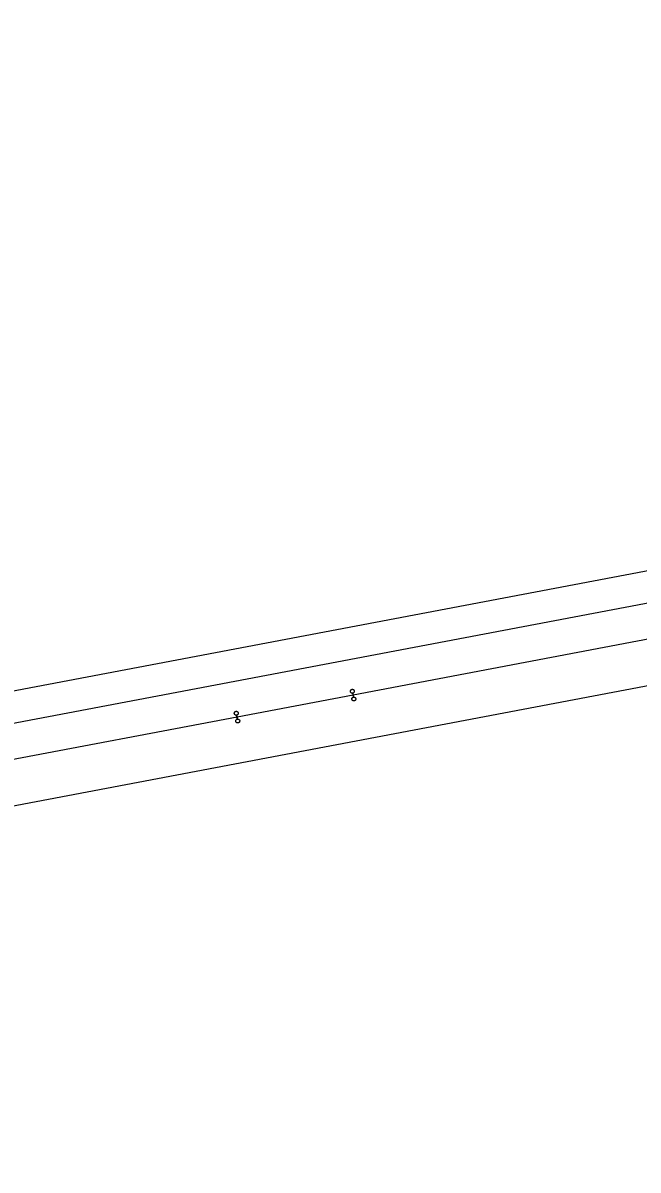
# Model space of a CAD drawing. Extents: x 6540402 to 6566579, y 5525343 to 5532423.
# Drawn here: x 6558746.3 to 6558824.4, y 5528867.8 to 5529013.3 of the extents above; entities that cross this region are included whole.
import ezdxf

# ---------------------------------------------------------------- set-up
doc = ezdxf.new("R2010")
doc.units = 0
doc.layers.add('IR_ps_geometria', color=7, linetype='Continuous')
doc.layers.add('TOR_PS_T-tory projektowane', color=7, linetype='Continuous')

msp = doc.modelspace()

# ---------------------------------------------------------------- linework, layer by layer
at = {"layer": 'IR_ps_geometria'}
for points in [[(6558788.2, 5528928.03), (6558788.25, 5528927.78), (6558788.28, 5528927.78), (6558788.32, 5528927.78), (6558788.35, 5528927.78), (6558788.38, 5528927.77), (6558788.41, 5528927.76), (6558788.44, 5528927.74), (6558788.46, 5528927.72), (6558788.49, 5528927.7), (6558788.51, 5528927.67), (6558788.52, 5528927.64), (6558788.53, 5528927.61), (6558788.54, 5528927.58), (6558788.55, 5528927.55), (6558788.55, 5528927.52), (6558788.54, 5528927.48), (6558788.53, 5528927.45), (6558788.52, 5528927.42), (6558788.5, 5528927.39), (6558788.48, 5528927.37), (6558788.46, 5528927.35), (6558788.43, 5528927.33), (6558788.41, 5528927.31), (6558788.38, 5528927.3), (6558788.34, 5528927.29), (6558788.31, 5528927.29), (6558788.28, 5528927.29), (6558788.25, 5528927.29), (6558788.22, 5528927.3), (6558788.18, 5528927.31), (6558788.16, 5528927.33), (6558788.13, 5528927.35), (6558788.11, 5528927.37), (6558788.09, 5528927.4), (6558788.07, 5528927.43), (6558788.06, 5528927.46), (6558788.05, 5528927.49), (6558788.05, 5528927.52), (6558788.05, 5528927.55), (6558788.05, 5528927.59), (6558788.06, 5528927.62), (6558788.07, 5528927.65), (6558788.09, 5528927.68), (6558788.11, 5528927.7), (6558788.13, 5528927.72), (6558788.16, 5528927.74), (6558788.19, 5528927.76), (6558788.22, 5528927.77), (6558788.25, 5528927.78), (6558788.16, 5528928.27), (6558788.13, 5528928.27), (6558788.09, 5528928.27), (6558788.06, 5528928.27), (6558788.03, 5528928.28), (6558788, 5528928.29), (6558787.97, 5528928.31), (6558787.94, 5528928.33), (6558787.92, 5528928.35), (6558787.9, 5528928.38), (6558787.89, 5528928.41), (6558787.87, 5528928.44), (6558787.87, 5528928.47), (6558787.86, 5528928.5), (6558787.86, 5528928.54), (6558787.87, 5528928.57), (6558787.88, 5528928.6), (6558787.89, 5528928.63), (6558787.9, 5528928.66), (6558787.92, 5528928.68), (6558787.95, 5528928.71), (6558787.97, 5528928.73), (6558788, 5528928.74), (6558788.03, 5528928.75), (6558788.06, 5528928.76), (6558788.1, 5528928.77), (6558788.13, 5528928.77), (6558788.16, 5528928.76), (6558788.19, 5528928.75), (6558788.22, 5528928.74), (6558788.25, 5528928.72), (6558788.28, 5528928.7), (6558788.3, 5528928.68), (6558788.32, 5528928.65), (6558788.34, 5528928.63), (6558788.35, 5528928.6), (6558788.36, 5528928.56), (6558788.36, 5528928.53), (6558788.36, 5528928.5), (6558788.36, 5528928.47), (6558788.35, 5528928.44), (6558788.33, 5528928.4), (6558788.32, 5528928.38), (6558788.3, 5528928.35), (6558788.27, 5528928.33), (6558788.25, 5528928.31), (6558788.22, 5528928.29), (6558788.19, 5528928.28), (6558788.16, 5528928.27)], [(6558788.2, 5528928.03), (6558788.25, 5528927.78), (6558788.28, 5528927.78), (6558788.32, 5528927.78), (6558788.35, 5528927.78), (6558788.38, 5528927.77), (6558788.41, 5528927.76), (6558788.44, 5528927.74), (6558788.46, 5528927.72), (6558788.49, 5528927.7), (6558788.51, 5528927.67), (6558788.52, 5528927.64), (6558788.53, 5528927.61), (6558788.54, 5528927.58), (6558788.55, 5528927.55), (6558788.55, 5528927.52), (6558788.54, 5528927.48), (6558788.53, 5528927.45), (6558788.52, 5528927.42), (6558788.5, 5528927.39), (6558788.48, 5528927.37), (6558788.46, 5528927.35), (6558788.43, 5528927.33), (6558788.41, 5528927.31), (6558788.38, 5528927.3), (6558788.34, 5528927.29), (6558788.31, 5528927.29), (6558788.28, 5528927.29), (6558788.25, 5528927.29), (6558788.22, 5528927.3), (6558788.18, 5528927.31), (6558788.16, 5528927.33), (6558788.13, 5528927.35), (6558788.11, 5528927.37), (6558788.09, 5528927.4), (6558788.07, 5528927.43), (6558788.06, 5528927.46), (6558788.05, 5528927.49), (6558788.05, 5528927.52), (6558788.05, 5528927.55), (6558788.05, 5528927.59), (6558788.06, 5528927.62), (6558788.07, 5528927.65), (6558788.09, 5528927.68), (6558788.11, 5528927.7), (6558788.13, 5528927.72), (6558788.16, 5528927.74), (6558788.19, 5528927.76), (6558788.22, 5528927.77), (6558788.25, 5528927.78), (6558788.16, 5528928.27), (6558788.13, 5528928.27), (6558788.09, 5528928.27), (6558788.06, 5528928.27), (6558788.03, 5528928.28), (6558788, 5528928.29), (6558787.97, 5528928.31), (6558787.94, 5528928.33), (6558787.92, 5528928.35), (6558787.9, 5528928.38), (6558787.89, 5528928.41), (6558787.87, 5528928.44), (6558787.87, 5528928.47), (6558787.86, 5528928.5), (6558787.86, 5528928.54), (6558787.87, 5528928.57), (6558787.88, 5528928.6), (6558787.89, 5528928.63), (6558787.9, 5528928.66), (6558787.92, 5528928.68), (6558787.95, 5528928.71), (6558787.97, 5528928.73), (6558788, 5528928.74), (6558788.03, 5528928.75), (6558788.06, 5528928.76), (6558788.1, 5528928.77), (6558788.13, 5528928.77), (6558788.16, 5528928.76), (6558788.19, 5528928.75), (6558788.22, 5528928.74), (6558788.25, 5528928.72), (6558788.28, 5528928.7), (6558788.3, 5528928.68), (6558788.32, 5528928.65), (6558788.34, 5528928.63), (6558788.35, 5528928.6), (6558788.36, 5528928.56), (6558788.36, 5528928.53), (6558788.36, 5528928.5), (6558788.36, 5528928.47), (6558788.35, 5528928.44), (6558788.33, 5528928.4), (6558788.32, 5528928.38), (6558788.3, 5528928.35), (6558788.27, 5528928.33), (6558788.25, 5528928.31), (6558788.22, 5528928.29), (6558788.19, 5528928.28), (6558788.16, 5528928.27)], [(6558788.2, 5528928.03), (6558788.25, 5528927.78), (6558788.28, 5528927.78), (6558788.32, 5528927.78), (6558788.35, 5528927.78), (6558788.38, 5528927.77), (6558788.41, 5528927.76), (6558788.44, 5528927.74), (6558788.46, 5528927.72), (6558788.49, 5528927.7), (6558788.51, 5528927.67), (6558788.52, 5528927.64), (6558788.53, 5528927.61), (6558788.54, 5528927.58), (6558788.55, 5528927.55), (6558788.55, 5528927.52), (6558788.54, 5528927.48), (6558788.53, 5528927.45), (6558788.52, 5528927.42), (6558788.5, 5528927.39), (6558788.48, 5528927.37), (6558788.46, 5528927.35), (6558788.43, 5528927.33), (6558788.41, 5528927.31), (6558788.38, 5528927.3), (6558788.34, 5528927.29), (6558788.31, 5528927.29), (6558788.28, 5528927.29), (6558788.25, 5528927.29), (6558788.22, 5528927.3), (6558788.18, 5528927.31), (6558788.16, 5528927.33), (6558788.13, 5528927.35), (6558788.11, 5528927.37), (6558788.09, 5528927.4), (6558788.07, 5528927.43), (6558788.06, 5528927.46), (6558788.05, 5528927.49), (6558788.05, 5528927.52), (6558788.05, 5528927.55), (6558788.05, 5528927.59), (6558788.06, 5528927.62), (6558788.07, 5528927.65), (6558788.09, 5528927.68), (6558788.11, 5528927.7), (6558788.13, 5528927.72), (6558788.16, 5528927.74), (6558788.19, 5528927.76), (6558788.22, 5528927.77), (6558788.25, 5528927.78), (6558788.16, 5528928.27), (6558788.13, 5528928.27), (6558788.09, 5528928.27), (6558788.06, 5528928.27), (6558788.03, 5528928.28), (6558788, 5528928.29), (6558787.97, 5528928.31), (6558787.94, 5528928.33), (6558787.92, 5528928.35), (6558787.9, 5528928.38), (6558787.89, 5528928.41), (6558787.87, 5528928.44), (6558787.87, 5528928.47), (6558787.86, 5528928.5), (6558787.86, 5528928.54), (6558787.87, 5528928.57), (6558787.88, 5528928.6), (6558787.89, 5528928.63), (6558787.9, 5528928.66), (6558787.92, 5528928.68), (6558787.95, 5528928.71), (6558787.97, 5528928.73), (6558788, 5528928.74), (6558788.03, 5528928.75), (6558788.06, 5528928.76), (6558788.1, 5528928.77), (6558788.13, 5528928.77), (6558788.16, 5528928.76), (6558788.19, 5528928.75), (6558788.22, 5528928.74), (6558788.25, 5528928.72), (6558788.28, 5528928.7), (6558788.3, 5528928.68), (6558788.32, 5528928.65), (6558788.34, 5528928.63), (6558788.35, 5528928.6), (6558788.36, 5528928.56), (6558788.36, 5528928.53), (6558788.36, 5528928.5), (6558788.36, 5528928.47), (6558788.35, 5528928.44), (6558788.33, 5528928.4), (6558788.32, 5528928.38), (6558788.3, 5528928.35), (6558788.27, 5528928.33), (6558788.25, 5528928.31), (6558788.22, 5528928.29), (6558788.19, 5528928.28), (6558788.16, 5528928.27)], [(6558788.2, 5528928.03), (6558788.25, 5528927.78), (6558788.28, 5528927.78), (6558788.32, 5528927.78), (6558788.35, 5528927.78), (6558788.38, 5528927.77), (6558788.41, 5528927.76), (6558788.44, 5528927.74), (6558788.46, 5528927.72), (6558788.49, 5528927.7), (6558788.51, 5528927.67), (6558788.52, 5528927.64), (6558788.53, 5528927.61), (6558788.54, 5528927.58), (6558788.55, 5528927.55), (6558788.55, 5528927.52), (6558788.54, 5528927.48), (6558788.53, 5528927.45), (6558788.52, 5528927.42), (6558788.5, 5528927.39), (6558788.48, 5528927.37), (6558788.46, 5528927.35), (6558788.43, 5528927.33), (6558788.41, 5528927.31), (6558788.38, 5528927.3), (6558788.34, 5528927.29), (6558788.31, 5528927.29), (6558788.28, 5528927.29), (6558788.25, 5528927.29), (6558788.22, 5528927.3), (6558788.18, 5528927.31), (6558788.16, 5528927.33), (6558788.13, 5528927.35), (6558788.11, 5528927.37), (6558788.09, 5528927.4), (6558788.07, 5528927.43), (6558788.06, 5528927.46), (6558788.05, 5528927.49), (6558788.05, 5528927.52), (6558788.05, 5528927.55), (6558788.05, 5528927.59), (6558788.06, 5528927.62), (6558788.07, 5528927.65), (6558788.09, 5528927.68), (6558788.11, 5528927.7), (6558788.13, 5528927.72), (6558788.16, 5528927.74), (6558788.19, 5528927.76), (6558788.22, 5528927.77), (6558788.25, 5528927.78), (6558788.16, 5528928.27), (6558788.13, 5528928.27), (6558788.09, 5528928.27), (6558788.06, 5528928.27), (6558788.03, 5528928.28), (6558788, 5528928.29), (6558787.97, 5528928.31), (6558787.94, 5528928.33), (6558787.92, 5528928.35), (6558787.9, 5528928.38), (6558787.89, 5528928.41), (6558787.87, 5528928.44), (6558787.87, 5528928.47), (6558787.86, 5528928.5), (6558787.86, 5528928.54), (6558787.87, 5528928.57), (6558787.88, 5528928.6), (6558787.89, 5528928.63), (6558787.9, 5528928.66), (6558787.92, 5528928.68), (6558787.95, 5528928.71), (6558787.97, 5528928.73), (6558788, 5528928.74), (6558788.03, 5528928.75), (6558788.06, 5528928.76), (6558788.1, 5528928.77), (6558788.13, 5528928.77), (6558788.16, 5528928.76), (6558788.19, 5528928.75), (6558788.22, 5528928.74), (6558788.25, 5528928.72), (6558788.28, 5528928.7), (6558788.3, 5528928.68), (6558788.32, 5528928.65), (6558788.34, 5528928.63), (6558788.35, 5528928.6), (6558788.36, 5528928.56), (6558788.36, 5528928.53), (6558788.36, 5528928.5), (6558788.36, 5528928.47), (6558788.35, 5528928.44), (6558788.33, 5528928.4), (6558788.32, 5528928.38), (6558788.3, 5528928.35), (6558788.27, 5528928.33), (6558788.25, 5528928.31), (6558788.22, 5528928.29), (6558788.19, 5528928.28), (6558788.16, 5528928.27)], [(6558773.47, 5528925.23), (6558773.51, 5528924.99), (6558773.55, 5528924.99), (6558773.58, 5528924.99), (6558773.61, 5528924.99), (6558773.64, 5528924.98), (6558773.67, 5528924.96), (6558773.7, 5528924.95), (6558773.73, 5528924.93), (6558773.75, 5528924.9), (6558773.77, 5528924.88), (6558773.79, 5528924.85), (6558773.8, 5528924.82), (6558773.81, 5528924.79), (6558773.81, 5528924.76), (6558773.81, 5528924.72), (6558773.8, 5528924.69), (6558773.8, 5528924.66), (6558773.78, 5528924.63), (6558773.77, 5528924.6), (6558773.75, 5528924.57), (6558773.72, 5528924.55), (6558773.7, 5528924.53), (6558773.67, 5528924.52), (6558773.64, 5528924.5), (6558773.61, 5528924.5), (6558773.57, 5528924.49), (6558773.54, 5528924.49), (6558773.51, 5528924.5), (6558773.48, 5528924.51), (6558773.45, 5528924.52), (6558773.42, 5528924.53), (6558773.39, 5528924.55), (6558773.37, 5528924.58), (6558773.35, 5528924.6), (6558773.33, 5528924.63), (6558773.32, 5528924.66), (6558773.31, 5528924.69), (6558773.31, 5528924.73), (6558773.31, 5528924.76), (6558773.32, 5528924.79), (6558773.32, 5528924.82), (6558773.34, 5528924.85), (6558773.35, 5528924.88), (6558773.37, 5528924.91), (6558773.4, 5528924.93), (6558773.42, 5528924.95), (6558773.45, 5528924.97), (6558773.48, 5528924.98), (6558773.51, 5528924.99), (6558773.42, 5528925.48), (6558773.39, 5528925.47), (6558773.36, 5528925.47), (6558773.32, 5528925.48), (6558773.29, 5528925.49), (6558773.26, 5528925.5), (6558773.23, 5528925.52), (6558773.21, 5528925.54), (6558773.18, 5528925.56), (6558773.16, 5528925.59), (6558773.15, 5528925.62), (6558773.14, 5528925.65), (6558773.13, 5528925.68), (6558773.12, 5528925.71), (6558773.12, 5528925.74), (6558773.13, 5528925.77), (6558773.14, 5528925.81), (6558773.15, 5528925.84), (6558773.17, 5528925.86), (6558773.19, 5528925.89), (6558773.21, 5528925.91), (6558773.24, 5528925.93), (6558773.27, 5528925.95), (6558773.3, 5528925.96), (6558773.33, 5528925.97), (6558773.36, 5528925.97), (6558773.39, 5528925.97), (6558773.42, 5528925.97), (6558773.46, 5528925.96), (6558773.49, 5528925.95), (6558773.51, 5528925.93), (6558773.54, 5528925.91), (6558773.56, 5528925.89), (6558773.58, 5528925.86), (6558773.6, 5528925.83), (6558773.61, 5528925.8), (6558773.62, 5528925.77), (6558773.62, 5528925.74), (6558773.62, 5528925.71), (6558773.62, 5528925.67), (6558773.61, 5528925.64), (6558773.6, 5528925.61), (6558773.58, 5528925.58), (6558773.56, 5528925.56), (6558773.54, 5528925.53), (6558773.51, 5528925.51), (6558773.48, 5528925.5), (6558773.45, 5528925.49), (6558773.42, 5528925.48)], [(6558773.47, 5528925.23), (6558773.51, 5528924.99), (6558773.55, 5528924.99), (6558773.58, 5528924.99), (6558773.61, 5528924.99), (6558773.64, 5528924.98), (6558773.67, 5528924.96), (6558773.7, 5528924.95), (6558773.73, 5528924.93), (6558773.75, 5528924.9), (6558773.77, 5528924.88), (6558773.79, 5528924.85), (6558773.8, 5528924.82), (6558773.81, 5528924.79), (6558773.81, 5528924.76), (6558773.81, 5528924.72), (6558773.8, 5528924.69), (6558773.8, 5528924.66), (6558773.78, 5528924.63), (6558773.77, 5528924.6), (6558773.75, 5528924.57), (6558773.72, 5528924.55), (6558773.7, 5528924.53), (6558773.67, 5528924.52), (6558773.64, 5528924.5), (6558773.61, 5528924.5), (6558773.57, 5528924.49), (6558773.54, 5528924.49), (6558773.51, 5528924.5), (6558773.48, 5528924.51), (6558773.45, 5528924.52), (6558773.42, 5528924.53), (6558773.39, 5528924.55), (6558773.37, 5528924.58), (6558773.35, 5528924.6), (6558773.33, 5528924.63), (6558773.32, 5528924.66), (6558773.31, 5528924.69), (6558773.31, 5528924.73), (6558773.31, 5528924.76), (6558773.32, 5528924.79), (6558773.32, 5528924.82), (6558773.34, 5528924.85), (6558773.35, 5528924.88), (6558773.37, 5528924.91), (6558773.4, 5528924.93), (6558773.42, 5528924.95), (6558773.45, 5528924.97), (6558773.48, 5528924.98), (6558773.51, 5528924.99), (6558773.42, 5528925.48), (6558773.39, 5528925.47), (6558773.36, 5528925.47), (6558773.32, 5528925.48), (6558773.29, 5528925.49), (6558773.26, 5528925.5), (6558773.23, 5528925.52), (6558773.21, 5528925.54), (6558773.18, 5528925.56), (6558773.16, 5528925.59), (6558773.15, 5528925.62), (6558773.14, 5528925.65), (6558773.13, 5528925.68), (6558773.12, 5528925.71), (6558773.12, 5528925.74), (6558773.13, 5528925.77), (6558773.14, 5528925.81), (6558773.15, 5528925.84), (6558773.17, 5528925.86), (6558773.19, 5528925.89), (6558773.21, 5528925.91), (6558773.24, 5528925.93), (6558773.27, 5528925.95), (6558773.3, 5528925.96), (6558773.33, 5528925.97), (6558773.36, 5528925.97), (6558773.39, 5528925.97), (6558773.42, 5528925.97), (6558773.46, 5528925.96), (6558773.49, 5528925.95), (6558773.51, 5528925.93), (6558773.54, 5528925.91), (6558773.56, 5528925.89), (6558773.58, 5528925.86), (6558773.6, 5528925.83), (6558773.61, 5528925.8), (6558773.62, 5528925.77), (6558773.62, 5528925.74), (6558773.62, 5528925.71), (6558773.62, 5528925.67), (6558773.61, 5528925.64), (6558773.6, 5528925.61), (6558773.58, 5528925.58), (6558773.56, 5528925.56), (6558773.54, 5528925.53), (6558773.51, 5528925.51), (6558773.48, 5528925.5), (6558773.45, 5528925.49), (6558773.42, 5528925.48)], [(6558773.47, 5528925.23), (6558773.51, 5528924.99), (6558773.55, 5528924.99), (6558773.58, 5528924.99), (6558773.61, 5528924.99), (6558773.64, 5528924.98), (6558773.67, 5528924.96), (6558773.7, 5528924.95), (6558773.73, 5528924.93), (6558773.75, 5528924.9), (6558773.77, 5528924.88), (6558773.79, 5528924.85), (6558773.8, 5528924.82), (6558773.81, 5528924.79), (6558773.81, 5528924.76), (6558773.81, 5528924.72), (6558773.8, 5528924.69), (6558773.8, 5528924.66), (6558773.78, 5528924.63), (6558773.77, 5528924.6), (6558773.75, 5528924.57), (6558773.72, 5528924.55), (6558773.7, 5528924.53), (6558773.67, 5528924.52), (6558773.64, 5528924.5), (6558773.61, 5528924.5), (6558773.57, 5528924.49), (6558773.54, 5528924.49), (6558773.51, 5528924.5), (6558773.48, 5528924.51), (6558773.45, 5528924.52), (6558773.42, 5528924.53), (6558773.39, 5528924.55), (6558773.37, 5528924.58), (6558773.35, 5528924.6), (6558773.33, 5528924.63), (6558773.32, 5528924.66), (6558773.31, 5528924.69), (6558773.31, 5528924.73), (6558773.31, 5528924.76), (6558773.32, 5528924.79), (6558773.32, 5528924.82), (6558773.34, 5528924.85), (6558773.35, 5528924.88), (6558773.37, 5528924.91), (6558773.4, 5528924.93), (6558773.42, 5528924.95), (6558773.45, 5528924.97), (6558773.48, 5528924.98), (6558773.51, 5528924.99), (6558773.42, 5528925.48), (6558773.39, 5528925.47), (6558773.36, 5528925.47), (6558773.32, 5528925.48), (6558773.29, 5528925.49), (6558773.26, 5528925.5), (6558773.23, 5528925.52), (6558773.21, 5528925.54), (6558773.18, 5528925.56), (6558773.16, 5528925.59), (6558773.15, 5528925.62), (6558773.14, 5528925.65), (6558773.13, 5528925.68), (6558773.12, 5528925.71), (6558773.12, 5528925.74), (6558773.13, 5528925.77), (6558773.14, 5528925.81), (6558773.15, 5528925.84), (6558773.17, 5528925.86), (6558773.19, 5528925.89), (6558773.21, 5528925.91), (6558773.24, 5528925.93), (6558773.27, 5528925.95), (6558773.3, 5528925.96), (6558773.33, 5528925.97), (6558773.36, 5528925.97), (6558773.39, 5528925.97), (6558773.42, 5528925.97), (6558773.46, 5528925.96), (6558773.49, 5528925.95), (6558773.51, 5528925.93), (6558773.54, 5528925.91), (6558773.56, 5528925.89), (6558773.58, 5528925.86), (6558773.6, 5528925.83), (6558773.61, 5528925.8), (6558773.62, 5528925.77), (6558773.62, 5528925.74), (6558773.62, 5528925.71), (6558773.62, 5528925.67), (6558773.61, 5528925.64), (6558773.6, 5528925.61), (6558773.58, 5528925.58), (6558773.56, 5528925.56), (6558773.54, 5528925.53), (6558773.51, 5528925.51), (6558773.48, 5528925.5), (6558773.45, 5528925.49), (6558773.42, 5528925.48)], [(6558773.47, 5528925.23), (6558773.51, 5528924.99), (6558773.55, 5528924.99), (6558773.58, 5528924.99), (6558773.61, 5528924.99), (6558773.64, 5528924.98), (6558773.67, 5528924.96), (6558773.7, 5528924.95), (6558773.73, 5528924.93), (6558773.75, 5528924.9), (6558773.77, 5528924.88), (6558773.79, 5528924.85), (6558773.8, 5528924.82), (6558773.81, 5528924.79), (6558773.81, 5528924.76), (6558773.81, 5528924.72), (6558773.8, 5528924.69), (6558773.8, 5528924.66), (6558773.78, 5528924.63), (6558773.77, 5528924.6), (6558773.75, 5528924.57), (6558773.72, 5528924.55), (6558773.7, 5528924.53), (6558773.67, 5528924.52), (6558773.64, 5528924.5), (6558773.61, 5528924.5), (6558773.57, 5528924.49), (6558773.54, 5528924.49), (6558773.51, 5528924.5), (6558773.48, 5528924.51), (6558773.45, 5528924.52), (6558773.42, 5528924.53), (6558773.39, 5528924.55), (6558773.37, 5528924.58), (6558773.35, 5528924.6), (6558773.33, 5528924.63), (6558773.32, 5528924.66), (6558773.31, 5528924.69), (6558773.31, 5528924.73), (6558773.31, 5528924.76), (6558773.32, 5528924.79), (6558773.32, 5528924.82), (6558773.34, 5528924.85), (6558773.35, 5528924.88), (6558773.37, 5528924.91), (6558773.4, 5528924.93), (6558773.42, 5528924.95), (6558773.45, 5528924.97), (6558773.48, 5528924.98), (6558773.51, 5528924.99), (6558773.42, 5528925.48), (6558773.39, 5528925.47), (6558773.36, 5528925.47), (6558773.32, 5528925.48), (6558773.29, 5528925.49), (6558773.26, 5528925.5), (6558773.23, 5528925.52), (6558773.21, 5528925.54), (6558773.18, 5528925.56), (6558773.16, 5528925.59), (6558773.15, 5528925.62), (6558773.14, 5528925.65), (6558773.13, 5528925.68), (6558773.12, 5528925.71), (6558773.12, 5528925.74), (6558773.13, 5528925.77), (6558773.14, 5528925.81), (6558773.15, 5528925.84), (6558773.17, 5528925.86), (6558773.19, 5528925.89), (6558773.21, 5528925.91), (6558773.24, 5528925.93), (6558773.27, 5528925.95), (6558773.3, 5528925.96), (6558773.33, 5528925.97), (6558773.36, 5528925.97), (6558773.39, 5528925.97), (6558773.42, 5528925.97), (6558773.46, 5528925.96), (6558773.49, 5528925.95), (6558773.51, 5528925.93), (6558773.54, 5528925.91), (6558773.56, 5528925.89), (6558773.58, 5528925.86), (6558773.6, 5528925.83), (6558773.61, 5528925.8), (6558773.62, 5528925.77), (6558773.62, 5528925.74), (6558773.62, 5528925.71), (6558773.62, 5528925.67), (6558773.61, 5528925.64), (6558773.6, 5528925.61), (6558773.58, 5528925.58), (6558773.56, 5528925.56), (6558773.54, 5528925.53), (6558773.51, 5528925.51), (6558773.48, 5528925.5), (6558773.45, 5528925.49), (6558773.42, 5528925.48)]]:
    msp.add_lwpolyline(points, close=True, dxfattribs=at)
at = {"layer": 'TOR_PS_T-tory projektowane'}
for p, q in [((6560357.98, 5529234.28), (6558563.91, 5528894.21)), ((6560220.58, 5529204.12), (6558690.84, 5528914.15)), ((6558913.74, 5528945.92), (6558501.41, 5528867.76)), ((6558829.07, 5528935.77), (6558788.2, 5528928.03)), ((6558788.2, 5528928.03), (6558773.47, 5528925.23)), ((6558773.47, 5528925.23), (6558709.78, 5528913.16))]:
    msp.add_line(p, q, dxfattribs=at)

doc.saveas('drawing.dxf')
